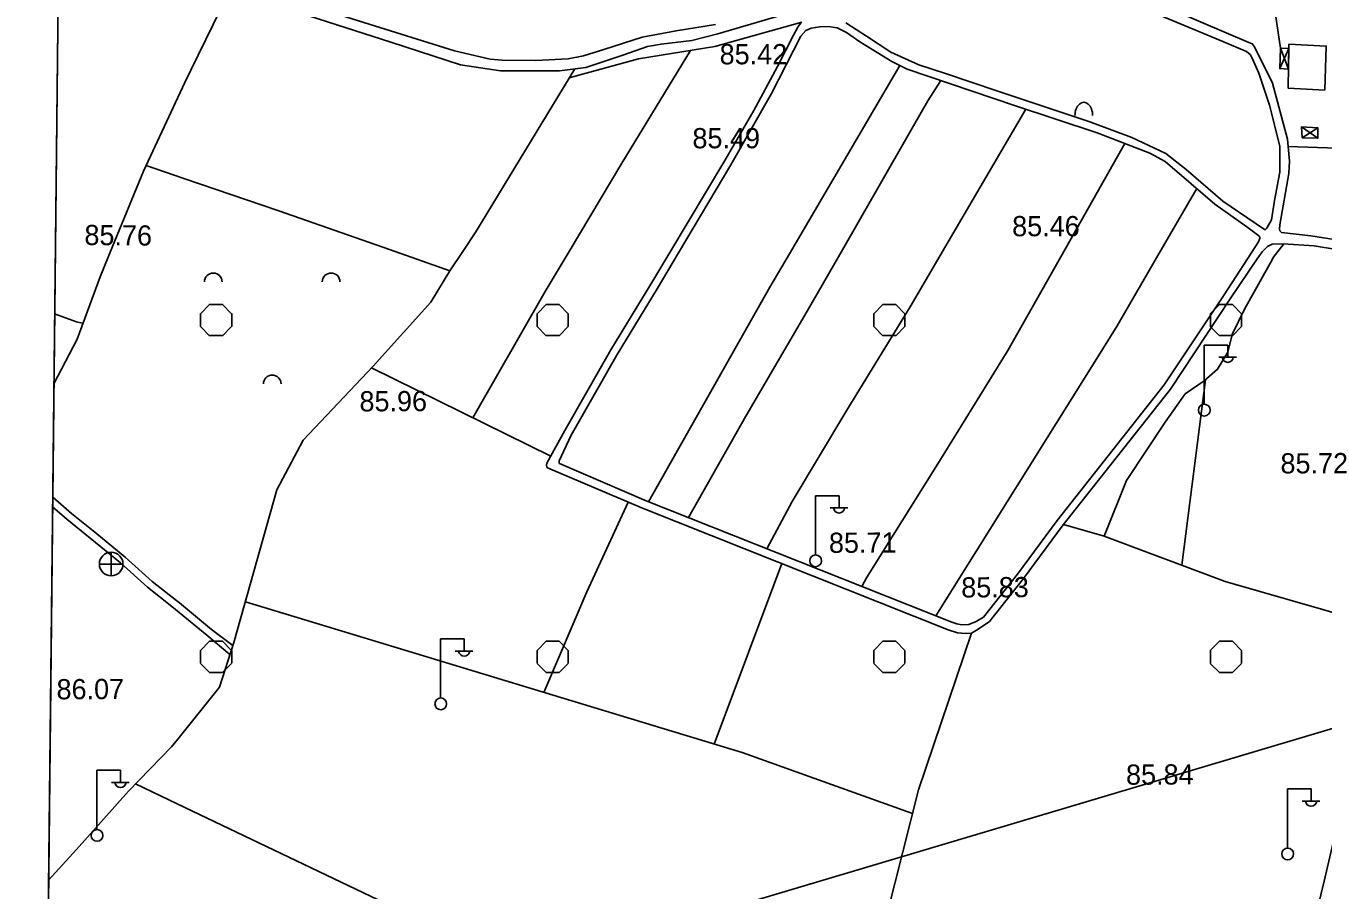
# Model space of a CAD drawing. Extents: x 417995 to 421451, y 4454518 to 4458015.
# Drawn here: x 419153.2 to 419538.5, y 4457022.2 to 4457278.9 of the extents above; entities that cross this region are included whole.
import ezdxf

# ---------------------------------------------------------------- set-up
doc = ezdxf.new("R2010")
doc.units = 0
for name, color, linetype in [('B_Mesken', 7, 'Continuous'), ('B_Sundurma', 7, 'Continuous'), ('PAFTALAMA', 7, 'Continuous'), ('PL_KA_TARIM_ALANI', 7, 'Continuous'), ('S_Elektrik_Diregi', 7, 'Continuous'), ('S_Meyvalik', 7, 'Continuous'), ('S_Rogar_Kapagi', 7, 'Continuous'), ('Sinir_itirazli_Mulkiyet', 7, 'Continuous'), ('TR_TARIMALANI', 7, 'Continuous'), ('Y_Kot_Noktasi', 7, 'Continuous'), ('Y_Lejant', 7, 'Continuous'), ('Y_Yol_Kotu', 7, 'Continuous'), ('Yol_Toprak_Duz', 7, 'Continuous'), ('Yol_Toprak_Kesik', 7, 'Continuous')]:
    doc.layers.add(name, color=color, linetype=linetype)

msp = doc.modelspace()

# ---------------------------------------------------------------- linework, layer by layer
at = {"layer": 'B_Mesken'}
msp.add_lwpolyline([(419528.3, 4457273.45), (419528.12, 4457260.41), (419539.01, 4457259.84), (419539.45, 4457272.87)], close=True, dxfattribs=at)
at = {"layer": 'B_Sundurma'}
for p, q in [((419525.61, 4457266.21), (419528.28, 4457272.15)), ((419528.19, 4457266), (419525.81, 4457272.26)), ((419532.12, 4457248.9), (419536.97, 4457245.56)), ((419532.3, 4457245.67), (419536.92, 4457248.61))]:
    msp.add_line(p, q, dxfattribs=at)
for points in [[(419528.19, 4457266), (419525.61, 4457266.21), (419525.81, 4457272.26), (419528.28, 4457272.15)], [(419532.12, 4457248.9), (419532.3, 4457245.67), (419536.97, 4457245.56), (419536.92, 4457248.61)]]:
    msp.add_lwpolyline(points, close=True, dxfattribs=at)
at = {"layer": 'PAFTALAMA'}
msp.add_line((419168.18, 4457798.01), (419138.44, 4455021.89), dxfattribs=at)
at = {"layer": 'PL_KA_TARIM_ALANI'}
for p, q in [((419168.18, 4457798.01), (419159.16, 4456956.55)), ((419159.16, 4456956.55), (420132.98, 4457246.25)), ((420132.98, 4457246.25), (419159.16, 4456956.55))]:
    msp.add_line(p, q, dxfattribs=at)
at = {"layer": 'S_Elektrik_Diregi'}
for p, q in [((419503.18, 4457166.61), (419503.18, 4457184.11)), ((419503.18, 4457184.11), (419510.18, 4457184.11)), ((419510.18, 4457180.61), (419510.18, 4457184.11)), ((419507.52, 4457180.47), (419512.77, 4457180.47)), ((419387.71, 4457121.86), (419387.71, 4457139.36)), ((419387.71, 4457139.36), (419394.71, 4457139.36)), ((419394.71, 4457135.86), (419394.71, 4457139.36)), ((419392.05, 4457135.72), (419397.3, 4457135.72)), ((419276.37, 4457079.36), (419276.37, 4457096.86)), ((419276.37, 4457096.86), (419283.37, 4457096.86)), ((419283.37, 4457093.36), (419283.37, 4457096.86)), ((419280.71, 4457093.22), (419285.96, 4457093.22)), ((419174.26, 4457040.3), (419174.26, 4457057.8)), ((419174.26, 4457057.8), (419181.26, 4457057.8)), ((419181.26, 4457054.3), (419181.26, 4457057.8)), ((419178.6, 4457054.16), (419183.85, 4457054.16)), ((419527.94, 4457034.8), (419527.94, 4457052.3)), ((419527.94, 4457052.3), (419534.94, 4457052.3)), ((419534.94, 4457048.8), (419534.94, 4457052.3)), ((419532.28, 4457048.66), (419537.53, 4457048.66))]:
    msp.add_line(p, q, dxfattribs=at)
for centre in [(419503.21, 4457164.77), (419387.75, 4457120.02), (419276.4, 4457077.53), (419174.3, 4457038.46), (419527.98, 4457032.96)]:
    msp.add_circle(centre, 1.75, dxfattribs=at)
for centre in [(419510.18, 4457180.62), (419394.71, 4457135.87), (419283.37, 4457093.37), (419181.27, 4457054.31), (419534.94, 4457048.81)]:
    msp.add_arc(centre, 1.66, 184.8384, 355.1464, dxfattribs=at)
at = {"layer": 'S_Meyvalik'}
for centre in [(419208.83, 4457202.86), (419243.83, 4457202.86), (419226.33, 4457172.55)]:
    msp.add_arc(centre, 2.62, 360, 180, dxfattribs=at)
msp.add_ellipse((419467.42, 4457252.25), major_axis=(0, 3.96), ratio=0.663658, start_param=4.712389, end_param=7.853982, dxfattribs=at)
at = {"layer": 'S_Rogar_Kapagi'}
for p, q in [((419178.54, 4457115.54), (419178.54, 4457122.54)), ((419174.97, 4457119.01), (419181.97, 4457119.01))]:
    msp.add_line(p, q, dxfattribs=at)
msp.add_circle((419178.49, 4457119.07), 3.5, dxfattribs=at)
at = {"layer": 'Sinir_itirazli_Mulkiyet'}
for points in [[(419511.65, 4457367.37), (419517.01, 4457331.6), (419525.81, 4457272.26)], [(419215.46, 4457293), (419202.17, 4457265.78), (419200.42, 4457262.04)], [(419383.62, 4457279.99), (419357.85, 4457272.75)], [(419314.52, 4457211.88), (419330.14, 4457238.09), (419350.63, 4457271.6)], [(419357.85, 4457272.75), (419335.15, 4457269.14), (419314.58, 4457263.44)], [(419412.79, 4457267.11), (419379.95, 4457211.18)], [(419200.44, 4457264.21), (419200.44, 4457264.2)], [(419283.16, 4457212.21), (419286.83, 4457217.72), (419316.2, 4457266.1)], [(419394.94, 4457211.02), (419421.09, 4457256.58), (419424.96, 4457262.63)], [(419200.42, 4457262.04), (419188.08, 4457235.74), (419178.91, 4457213.33)], [(419200.42, 4457262.04), (419200.42, 4457262.04)], [(419450.15, 4457254.16), (419424.74, 4457210.7)], [(419460.55, 4457210.32), (419479.58, 4457243.99)], [(419702.28, 4457233.81), (419687.81, 4457234.16), (419658.97, 4457235.96), (419632.6, 4457237.77), (419601.63, 4457239.68), (419571.93, 4457241.55), (419528.12, 4457243.1)], [(419188.87, 4457237.43), (419200.11, 4457233.57)], [(419200.1, 4457233.03), (419200.11, 4457233.03)], [(419200.11, 4457233.57), (419200.11, 4457233.57)], [(419200.11, 4457233.57), (419228.25, 4457223.92), (419261.15, 4457212.45)], [(419500.97, 4457230.6), (419489.04, 4457210.01)], [(419178.91, 4457213.33), (419175.21, 4457204.31)], [(419177.9, 4457213.34), (419177.9, 4457213.34)], [(419261.15, 4457212.45), (419279.14, 4457206.17)], [(419526.88, 4457214.15), (419523.67, 4457210.07), (419523.43, 4457209.65)], [(419273.4, 4457196.83), (419279.14, 4457206.17), (419283.16, 4457212.21)], [(419307.44, 4457200), (419314.52, 4457211.88)], [(419379.95, 4457211.18), (419374.17, 4457201.32)], [(419385.27, 4457194.16), (419394.94, 4457211.02)], [(419424.74, 4457210.7), (419415.8, 4457195.41)], [(419444.84, 4457182.51), (419460.55, 4457210.32)], [(419489.04, 4457210.01), (419477.32, 4457189.79)], [(419523.43, 4457209.65), (419515.14, 4457194.77)], [(419175.21, 4457204.31), (419168.36, 4457185.87), (419161.48, 4457172.54)], [(419374.17, 4457201.32), (419338.14, 4457137.58)], [(419307.44, 4457200), (419285.91, 4457162.51)], [(419161.7, 4457193.34), (419168.22, 4457191.01), (419169.85, 4457190.61)], [(419273.4, 4457196.83), (419256.27, 4457177.83), (419235.57, 4457155.84), (419227.67, 4457141.05), (419214.95, 4457095.77), (419210.63, 4457082.49), (419198.33, 4457067.08)], [(419385.27, 4457194.16), (419367.04, 4457162.99), (419350.04, 4457132.85)], [(419415.8, 4457195.41), (419396.99, 4457164.76), (419380.82, 4457137.61), (419373.29, 4457123.62)], [(419515.14, 4457194.77), (419511.47, 4457187.28), (419510.21, 4457181.94), (419507.15, 4457176.9), (419503.18, 4457173.47), (419497.48, 4457169.59), (419491.57, 4457161.15), (419480.08, 4457143.87), (419473.43, 4457127.32), (419461.36, 4457130.8)], [(419477.32, 4457189.79), (419471.27, 4457180.07), (419423.49, 4457103.67)], [(419444.84, 4457182.51), (419424.1, 4457148.86), (419402.87, 4457115), (419401.47, 4457112.42)], [(419309.05, 4457151.08), (419255.84, 4457177.38)], [(419503.57, 4457173.81), (419496.49, 4457118.7)], [(419332.05, 4457137.45), (419319.76, 4457110.8), (419307.04, 4457080.94)], [(419473.43, 4457127.32), (419509.45, 4457113.85), (419557.98, 4457099.91), (419545.66, 4457054.2), (419538.83, 4457024.83), (419532.98, 4457000.97), (419513.85, 4456914.26), (419508.16, 4456884.93)], [(419377.7, 4457119.19), (419357.61, 4457065.59)], [(419416.54, 4457045), (419365.89, 4457063.07), (419218.35, 4457107.86)], [(419434.03, 4457098.56), (419418.33, 4457052.05), (419404.33, 4456996.8)], [(419159.9, 4457025.16), (419168.24, 4457034.28), (419183.61, 4457051.65), (419196.38, 4457064.8), (419198.33, 4457067.08)], [(419198.33, 4457067.08), (419198.33, 4457067.08)], [(419198.33, 4457067.08), (419198.33, 4457067.08)], [(419198.12, 4457047.88), (419185.68, 4457053.79)], [(419198.12, 4457047.88), (419198.12, 4457047.88)], [(419198.12, 4457047.88), (419198.12, 4457047.88)], [(419202.57, 4456909.78), (419203.93, 4456912.61), (419225.07, 4456952.59), (419248.68, 4457000.3), (419257.82, 4457019.32), (419198.12, 4457047.88)]]:
    msp.add_lwpolyline(points, dxfattribs=at)
at = {"layer": 'TR_TARIMALANI'}
for p, q in [((419205.01, 4457193.4), (419207.71, 4457196.11)), ((419205.04, 4457189.6), (419205.04, 4457193.43)), ((419207.75, 4457196.14), (419211.58, 4457196.14)), ((419214.26, 4457193.4), (419211.55, 4457196.11)), ((419214.29, 4457189.6), (419214.29, 4457193.43)), ((419305.01, 4457193.4), (419307.71, 4457196.11)), ((419305.04, 4457189.6), (419305.04, 4457193.43)), ((419307.75, 4457196.14), (419311.58, 4457196.14)), ((419314.26, 4457193.4), (419311.55, 4457196.11)), ((419314.29, 4457189.6), (419314.29, 4457193.43)), ((419405, 4457193.4), (419407.71, 4457196.11)), ((419405.04, 4457189.6), (419405.04, 4457193.43)), ((419407.75, 4457196.14), (419411.58, 4457196.14)), ((419414.25, 4457193.4), (419411.55, 4457196.11)), ((419414.29, 4457189.6), (419414.29, 4457193.43)), ((419505, 4457193.4), (419507.71, 4457196.11)), ((419505.04, 4457189.6), (419505.04, 4457193.43)), ((419507.75, 4457196.14), (419511.58, 4457196.14)), ((419514.25, 4457193.4), (419511.54, 4457196.11)), ((419514.29, 4457189.6), (419514.29, 4457193.43)), ((419207.72, 4457186.86), (419205.01, 4457189.57)), ((419211.55, 4457186.86), (419214.25, 4457189.57)), ((419307.72, 4457186.86), (419305.01, 4457189.57)), ((419311.55, 4457186.86), (419314.25, 4457189.57)), ((419407.71, 4457186.86), (419405.01, 4457189.57)), ((419411.54, 4457186.86), (419414.25, 4457189.57)), ((419507.71, 4457186.86), (419505, 4457189.57)), ((419511.54, 4457186.86), (419514.25, 4457189.57)), ((419207.75, 4457186.89), (419211.58, 4457186.89)), ((419307.75, 4457186.89), (419311.58, 4457186.89)), ((419407.75, 4457186.89), (419411.58, 4457186.89)), ((419507.75, 4457186.89), (419511.58, 4457186.89)), ((419205.01, 4457093.4), (419207.71, 4457096.11)), ((419205.04, 4457089.6), (419205.04, 4457093.43)), ((419207.75, 4457096.14), (419211.58, 4457096.14)), ((419214.26, 4457093.4), (419211.55, 4457096.11)), ((419214.29, 4457089.6), (419214.29, 4457093.43)), ((419305.01, 4457093.4), (419307.71, 4457096.11)), ((419305.04, 4457089.6), (419305.04, 4457093.43)), ((419307.75, 4457096.14), (419311.58, 4457096.14)), ((419314.26, 4457093.4), (419311.55, 4457096.11)), ((419314.29, 4457089.6), (419314.29, 4457093.43)), ((419405, 4457093.4), (419407.71, 4457096.11)), ((419405.04, 4457089.6), (419405.04, 4457093.43)), ((419407.75, 4457096.14), (419411.58, 4457096.14)), ((419414.25, 4457093.4), (419411.55, 4457096.11)), ((419414.29, 4457089.6), (419414.29, 4457093.43)), ((419505, 4457093.4), (419507.71, 4457096.11)), ((419505.04, 4457089.6), (419505.04, 4457093.43)), ((419507.75, 4457096.14), (419511.58, 4457096.14)), ((419514.25, 4457093.4), (419511.54, 4457096.11)), ((419514.29, 4457089.6), (419514.29, 4457093.43)), ((419207.72, 4457086.86), (419205.01, 4457089.57)), ((419211.55, 4457086.86), (419214.25, 4457089.57)), ((419307.72, 4457086.86), (419305.01, 4457089.57)), ((419311.55, 4457086.86), (419314.25, 4457089.57)), ((419407.71, 4457086.86), (419405.01, 4457089.57)), ((419411.54, 4457086.86), (419414.25, 4457089.57)), ((419507.71, 4457086.86), (419505, 4457089.57)), ((419511.54, 4457086.86), (419514.25, 4457089.57)), ((419207.75, 4457086.89), (419211.58, 4457086.89)), ((419307.75, 4457086.89), (419311.58, 4457086.89)), ((419407.75, 4457086.89), (419411.58, 4457086.89)), ((419507.75, 4457086.89), (419511.58, 4457086.89))]:
    msp.add_line(p, q, dxfattribs=at)
at = {"layer": 'Y_Lejant'}
msp.add_lwpolyline([(419168.18, 4457798.01), (421295.36, 4457775.52), (421266.41, 4454999.4), (419138.44, 4455021.89)], close=True, dxfattribs=at)
at = {"layer": 'Yol_Toprak_Duz'}
for points in [[(419206.77, 4457297.17), (419208.65, 4457297.12), (419210.13, 4457296.87), (419211.69, 4457296.07), (419213.55, 4457294.65), (419216.06, 4457292.48), (419218.55, 4457289.97), (419220.17, 4457288.52), (419221.82, 4457287.31), (419223.91, 4457286.1), (419261.53, 4457274.08), (419282.28, 4457267.27), (419294.11, 4457265.5), (419311.65, 4457265.56), (419319.47, 4457266.49), (419330.48, 4457270.23), (419337.78, 4457272.75), (419341.86, 4457273.48), (419350.99, 4457274.59), (419358.68, 4457276.54)], [(419358.68, 4457276.54), (419383.4, 4457283.77)], [(419490.4, 4457281.91), (419508.67, 4457274.21), (419515.74, 4457271.26), (419516.82, 4457270.35), (419517.43, 4457269.32), (419519.41, 4457264.88), (419522.54, 4457255.38), (419525.66, 4457243.18), (419525.64, 4457235.45)], [(419362.59, 4457237.6), (419374.62, 4457258.85), (419383.39, 4457275.81), (419384.83, 4457277.48), (419386.39, 4457278.16), (419388.96, 4457278.65), (419391.49, 4457278.68), (419394.11, 4457278.29), (419396.89, 4457276.9), (419400.91, 4457274.18), (419410.42, 4457268.34), (419414.92, 4457266), (419446.84, 4457255.26), (419471.37, 4457247.14), (419487.07, 4457241.11), (419491.56, 4457238.63), (419506.39, 4457225.96), (419515.8, 4457219.16), (419519.4, 4457216.57)], [(419362.59, 4457237.6), (419347.06, 4457211.53)], [(419525.59, 4457218.55), (419525.68, 4457219.83), (419528.36, 4457235.02)], [(419518.96, 4457209.7), (419520.4, 4457211.83), (419521.94, 4457213.39), (419523.42, 4457214.02), (419526.68, 4457214.17), (419535.83, 4457213.54), (419561.82, 4457209.31), (419562.17, 4457209.23)], [(419347.06, 4457211.53), (419340.66, 4457200.79)], [(419510.94, 4457197.78), (419518.96, 4457209.7)], [(419340.66, 4457200.79), (419328.81, 4457181.32), (419315.09, 4457157.34)], [(419510.94, 4457197.78), (419493.15, 4457170.97), (419461.29, 4457130.71), (419449.51, 4457114.81), (419439.42, 4457102.03)], [(419311.55, 4457149.67), (419315.09, 4457157.34)], [(419336.29, 4457135.64), (419308.11, 4457147.67), (419307.91, 4457147.96), (419307.85, 4457148.32), (419307.95, 4457149.06)], [(419198.73, 4457104.66), (419196.56, 4457106.45), (419189.26, 4457112.18), (419181.24, 4457119.43), (419172.27, 4457126.77), (419165.34, 4457132.42), (419161.09, 4457136.07)], [(419336.29, 4457135.64), (419427.11, 4457099.57), (419429.86, 4457098.65), (419432.24, 4457098.42), (419434.03, 4457098.56), (419435.99, 4457099.68), (419439.42, 4457102.03)], [(419198.73, 4457104.66), (419198.73, 4457104.66)], [(419206.88, 4457097.93), (419198.73, 4457104.66)], [(419206.88, 4457097.93), (419213.78, 4457092.16)]]:
    msp.add_lwpolyline(points, dxfattribs=at)
at = {"layer": 'Yol_Toprak_Kesik'}
for points in [[(419357.98, 4457279.27), (419346.3, 4457277.46), (419336.22, 4457275.54), (419324.82, 4457271.91), (419318.82, 4457269.97), (419314.28, 4457269.06), (419304.63, 4457268.64), (419294.62, 4457268.66), (419291.1, 4457269.02), (419280.48, 4457271.49), (419251.94, 4457280.36), (419227.44, 4457288.17), (419221.06, 4457291.92), (419220.34, 4457293.33), (419220.21, 4457294.45), (419219.91, 4457305.45), (419218.97, 4457318.18), (419216.82, 4457326.42), (419215.46, 4457333.2), (419215.3, 4457335.41), (419215.32, 4457335.5)], [(419528.36, 4457235.02), (419528.53, 4457238.7), (419527.92, 4457245.22), (419523.51, 4457261.87), (419518.16, 4457272.71), (419517.45, 4457273.53), (419516.46, 4457273.97), (419494.89, 4457283.17), (419469.59, 4457293.32), (419454.85, 4457300.33), (419451.87, 4457302.75), (419450.54, 4457305.53), (419449.58, 4457311.22), (419449.78, 4457312.53)], [(419383.37, 4457279.79), (419382.47, 4457278.5), (419381.14, 4457276.15), (419376.41, 4457266.78), (419369.44, 4457253.79), (419360.83, 4457238.93)], [(419525.64, 4457235.45), (419524.11, 4457227.01), (419523.18, 4457221.3), (419521.83, 4457218.8), (419521.4, 4457218.4), (419521.13, 4457218.45), (419508.67, 4457226.87), (419497.84, 4457236.25), (419491.83, 4457240.95), (419481.71, 4457245.74), (419469.25, 4457250.4), (419441.59, 4457259.59), (419426.37, 4457264.76), (419418.45, 4457267.36), (419410.14, 4457271.1), (419402.82, 4457275.86), (419396.72, 4457279.82)], [(419344.43, 4457211.56), (419360.83, 4457238.93)], [(419519.4, 4457216.57), (419519.69, 4457216.11), (419519.72, 4457215.81), (419519.27, 4457214.73), (419516.02, 4457209.73)], [(419575, 4457209.1), (419570.49, 4457210.07), (419551.92, 4457213.89), (419534.85, 4457216.49), (419526.16, 4457217.56), (419525.69, 4457217.98), (419525.59, 4457218.55)], [(419338.82, 4457202.19), (419344.43, 4457211.56)], [(419516.02, 4457209.73), (419509.11, 4457199.06)], [(419338.82, 4457202.19), (419326.96, 4457182.72), (419313.24, 4457158.75)], [(419509.11, 4457199.06), (419491.32, 4457172.26), (419459.46, 4457132), (419447.68, 4457116.09), (419437.59, 4457103.31)], [(419307.95, 4457149.06), (419313.24, 4457158.75)], [(419337.42, 4457137.87), (419311.71, 4457148.93), (419311.62, 4457149.12), (419311.55, 4457149.67)], [(419198.76, 4457107.51), (419197.95, 4457108.18), (419190.68, 4457113.87), (419182.68, 4457121.11), (419173.67, 4457128.49), (419166.75, 4457134.12), (419161.12, 4457138.96)], [(419337.42, 4457137.87), (419428.23, 4457101.79), (419429.73, 4457101.3)], [(419198.76, 4457107.51), (419198.76, 4457107.51)], [(419208.29, 4457099.63), (419198.76, 4457107.51)], [(419429.73, 4457101.3), (419431.2, 4457101.03), (419433.23, 4457101.12), (419435.46, 4457102), (419437.59, 4457103.31)], [(419208.29, 4457099.63), (419214.67, 4457094.9)]]:
    msp.add_lwpolyline(points, dxfattribs=at)

# ---------------------------------------------------------------- texts
at = {"layer": 'Y_Kot_Noktasi'}
for s, rotation, p in [('85.42', 0.0374, (419359.24, 4457267.47)), ('85.46', 0.0374, (419446.13, 4457216.41)), ('85.76', 359.4551, (419170.52, 4457213.81)), ('85.96', 0.2464, (419252.26, 4457164.39)), ('85.72', 0.2464, (419525.85, 4457145.95)), ('85.71', 0.2464, (419391.72, 4457122.37)), ('86.07', 0.2464, (419162.27, 4457078.88)), ('85.84', 0.2464, (419479.97, 4457053.51))]:
    msp.add_text(s, height=6, rotation=rotation, dxfattribs=at).set_placement(p)
at = {"layer": 'Y_Yol_Kotu'}
for s, rotation, p in [('85.49', 0.0374, (419351.16, 4457242.53)), ('85.83', 0.2464, (419431.02, 4457109.13))]:
    msp.add_text(s, height=6, rotation=rotation, dxfattribs=at).set_placement(p)

doc.saveas('drawing.dxf')
